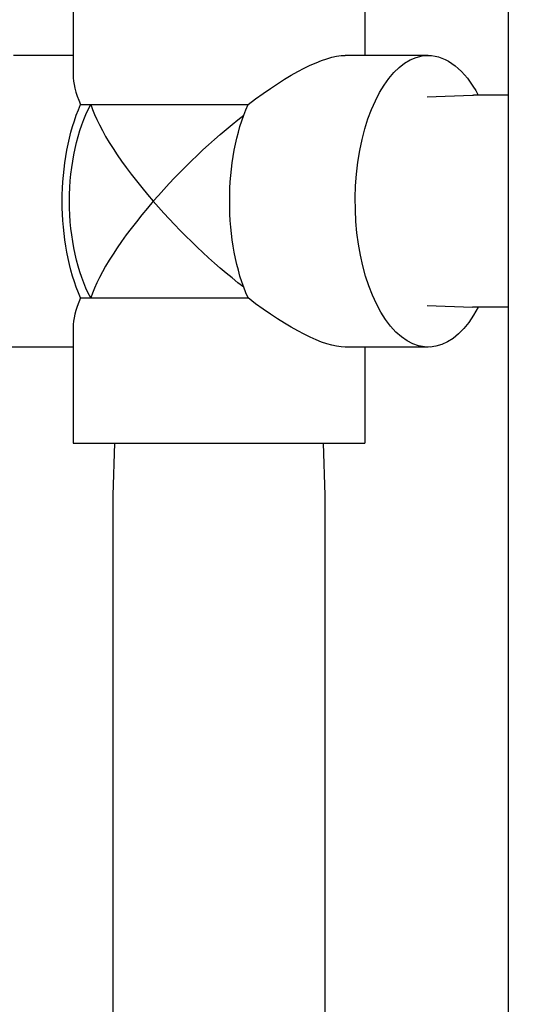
# Model space of a CAD drawing. Header units: inches. Extents: x 1 to 669, y 0 to 417.
# Tile 367 of 448: x 516.14 to 519.37, y 215.64 to 221.75. Entities that reach past the tile are written whole.
import ezdxf

# ---------------------------------------------------------------- set-up
doc = ezdxf.new("R2010")
doc.units = ezdxf.units.IN
doc.header["$LTSCALE"] = 12
doc.header["$MEASUREMENT"] = 0
doc.header["$PDMODE"] = 1
doc.layers.get('0').update_dxf_attribs({"linetype": 'CONTINUOUS'})
doc.layers.get('Defpoints').update_dxf_attribs({"linetype": 'CONTINUOUS'})
doc.layers.add('D', color=2, linetype='CONTINUOUS')
doc.layers.add('Q', color=4, linetype='CONTINUOUS')
doc.styles.get("Standard").update_dxf_attribs({"font": 'SIMPLEX.SHX', "width": 0.875})
doc.dimstyles.new('STANDARD$0', dxfattribs={"dimscale": 32, "dimtxt": 0.09375, "dimasz": 0.0625, "dimexe": 0.03125, "dimexo": 0.03125, "dimgap": 0.03125, "dimtad": 1, "dimtih": 1, "dimtoh": 1, "dimdec": 4, "dimzin": 12, "dimdsep": 46, "dimlunit": 5, "dimtxsty": 'Standard', "dimcen": -0.03125, "dimclrd": 256, "dimclre": 256, "dimclrt": 256, "dimadec": 0, "dimazin": 0, "dimtfac": 0.875, "dimtdec": 4, "dimtofl": 0, "dimtmove": 0, "dimatfit": 3, "dimfxl": 1, "dimtolj": 1, "dimtzin": 12, "dimlwd": 13, "dimlwe": 13, "dimarcsym": 0})

# ---------------------------------------------------------------- blocks, each defined once
blk = doc.blocks.new('*D31')
at = {"layer": 'D', "lineweight": 13, "transparency": 16777216}
for p, q in [((512.9142, 246.621), (474.3918, 246.621)), ((475.3918, 244.621), (475.3918, 208.621)), ((475.3918, 167.621), (475.3918, 203.621)), ((525.1908, 165.621), (474.3918, 165.621))]:
    blk.add_line(p, q, dxfattribs=at)
at = {"layer": 'D', "transparency": 16777216}
for points in [[(475.0584, 244.621), (475.7251, 244.621), (475.3918, 246.621)], [(475.0584, 167.621), (475.7251, 167.621), (475.3918, 165.621)]]:
    blk.add_solid(points, dxfattribs=at)
at = {"layer": 'Defpoints', "color": 0, "transparency": 16777216}
for p in [(513.9142, 246.621), (475.3918, 165.621), (526.1908, 165.621)]:
    blk.add_point(p, dxfattribs=at)
at = {"layer": 'D', "transparency": 16777216, "insert": (475.3918, 206.121), "char_height": 3, "attachment_point": 5}
blk.add_mtext('\\A1;81{}{\\C2;%%p1}', dxfattribs=at)
blk = doc.blocks.new('*D57')
at = {"layer": 'D', "lineweight": 13, "transparency": 16777216}
for p, q in [((500.1126, 320.496), (456.1663, 320.496)), ((457.1663, 318.496), (457.1663, 250.5585)), ((457.1663, 167.621), (457.1663, 245.5585)), ((525.1908, 165.621), (456.1663, 165.621))]:
    blk.add_line(p, q, dxfattribs=at)
at = {"layer": 'D', "transparency": 16777216}
for points in [[(456.833, 318.496), (457.4996, 318.496), (457.1663, 320.496)], [(456.833, 167.621), (457.4996, 167.621), (457.1663, 165.621)]]:
    blk.add_solid(points, dxfattribs=at)
at = {"layer": 'Defpoints', "color": 0, "transparency": 16777216}
for p in [(501.1126, 320.496), (457.1663, 165.621), (526.1908, 165.621)]:
    blk.add_point(p, dxfattribs=at)
at = {"layer": 'D', "transparency": 16777216, "insert": (457.1663, 248.0585), "char_height": 3, "attachment_point": 5}
blk.add_mtext('\\A1;155{}{\\C2;%%p1}', dxfattribs=at)

msp = doc.modelspace()

# ---------------------------------------------------------------- linework, layer by layer
msp.add_line((519.17942, 214.74597), (519.17942, 231.99377))
at = {"layer": 'Q'}
for p, q in [((516.47578, 222.12097), (516.47578, 221.40473)), ((518.28578, 222.12097), (518.28578, 221.52597)), ((516.47578, 221.52597), (516.10682, 221.52597)), ((518.67981, 221.52597), (518.16453, 221.52597)), ((518.67397, 221.26824), (518.95456, 221.27837)), ((519.17942, 221.27847), (518.96049, 221.27847)), ((516.5224, 221.22097), (517.56164, 221.22097)), ((516.5224, 220.02097), (517.56164, 220.02097)), ((518.67397, 219.97371), (518.95456, 219.96358)), ((519.17942, 219.96347), (518.96049, 219.96347)), ((516.47578, 219.83722), (516.47578, 219.12097)), ((516.47578, 219.71597), (516.08174, 219.71597)), ((518.67981, 219.71597), (518.16453, 219.71597)), ((518.28578, 219.71597), (518.28578, 219.12097)), ((516.47578, 219.12097), (518.28578, 219.12097)), ((516.7334, 219.12097), (516.72328, 218.79687)), ((518.02815, 219.12097), (518.03828, 218.79687)), ((516.72328, 218.79687), (516.72328, 214.76687)), ((518.03828, 218.79687), (518.03828, 214.76687))]:
    msp.add_line(p, q, dxfattribs=at)
at = {"layer": 'Q', "extrusion": (0, 0, -1)}
for centre, major_axis, ratio, start_param, end_param in [((517.38078, 220.62097), (-0.87416, -0.87416), 0.2679492, 2.0337939, 2.8797933), ((518.67981, 220.62097), (0, -0.905), 0.5, -0.7575534, 3.1415927), ((518.67981, 220.62097), (0, 0.905), 0.5, 0, 0.7575534), ((518.96049, 220.62097), (0, 0.6575), 0.5, -0.0180431, 0), ((516.86116, 220.62097), (0, 0.905), 0.5, -2.2955932, -0.8459994), ((516.86116, 220.62097), (0, 0.8145), 0.5, -2.398897, -0.7426956), ((517.90039, 220.62097), (0, 0.905), 0.5, -2.2955932, -0.8459994), ((517.38078, 220.62097), (-0.78675, -0.78675), 0.2679492, 1.3089969, 2.022845), ((517.38078, 220.62097), (0.78675, -0.78675), 0.2679492, 1.1187477, 1.8325957), ((517.38078, 220.62097), (0.87416, -0.87416), 0.2679492, 0.2617994, 1.1077988), ((518.96049, 220.62097), (0, -0.6575), 0.5, 0, 0.0180431)]:
    msp.add_ellipse(centre, major_axis=major_axis, ratio=ratio, start_param=start_param, end_param=end_param, dxfattribs=at)
at = {"layer": 'Q'}
for major_axis, start_param, end_param in [((0.87416, -0.87416), -2.8797933, -2.5573926), ((0.78675, -0.78675), -2.6606964, -1.8325957), ((-0.78675, -0.78675), -1.3089969, -0.4808962), ((-0.87416, -0.87416), -0.5842, -0.2617994)]:
    msp.add_ellipse((517.38078, 220.62097), major_axis=major_axis, ratio=0.2679492, start_param=start_param, end_param=end_param, dxfattribs=at)

# ---------------------------------------------------------------- dimensions: what is measured, and where the dimension line sits
at = {"layer": 'D'}
for base, p1, override, picture, middle in [((457.1663, 165.62097), (501.11257, 320.49597), {"dimdec": 1, "dimtp": 1, "dimtm": 1, "dimtdec": 4, "dimtzin": 12, "dimarcsym": 1}, '*D57', (457.1663, 248.05847)), ((475.39178, 165.62097), (513.91424, 246.62097), {"dimdec": 1, "dimtp": 1, "dimtm": 1, "dimarcsym": 1}, '*D31', (475.39178, 206.12097))]:
    dim = msp.add_linear_dim(base=base, p1=p1, p2=(526.1908, 165.62097), angle=90, text='<>{}{\\C2;%%p1}', dimstyle='STANDARD$0', override=override, dxfattribs=at)
    dim.commit()
    dim.dimension.update_dxf_attribs({"geometry": picture, "text_midpoint": middle, "dimtype": 160})

doc.saveas('drawing.dxf')
